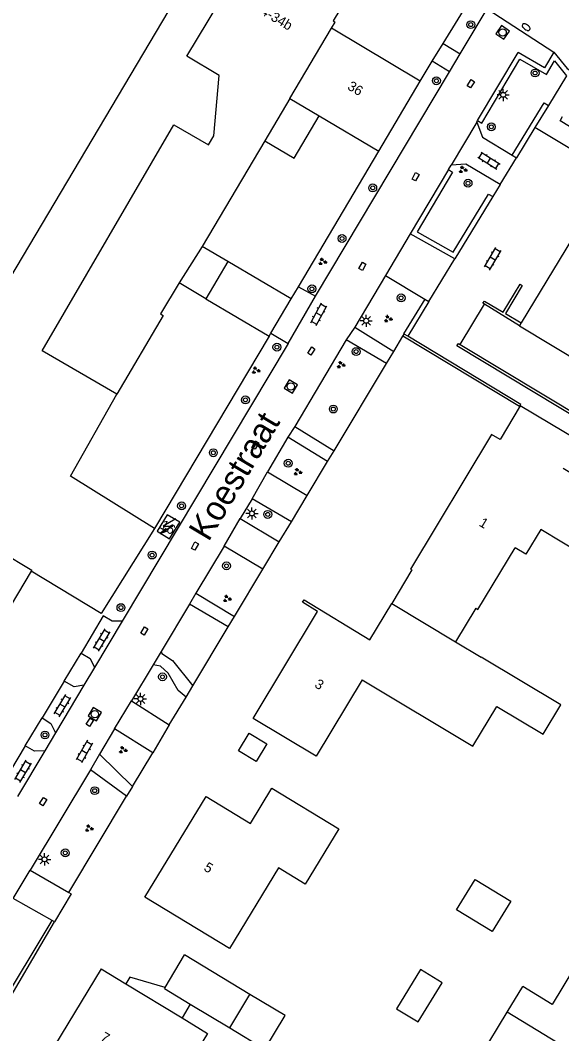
# Model space of a CAD drawing. Extents: x 136000 to 141014, y 402000 to 403500.
# Drawn here: x 138086.4 to 138141.5, y 402373.4 to 402476.6 of the extents above; entities that cross this region are included whole.
import ezdxf

# ---------------------------------------------------------------- set-up
doc = ezdxf.new("R2010")
doc.units = 0
for name, color, linetype in [('gg-afsc-erfafscheiding', 7, 'Continuous'), ('gg-afsc-hekwerk', 7, 'Continuous'), ('gg-afsc-muur', 7, 'Continuous'), ('gg-anno-huisnummerreeks BGT', 7, 'Continuous'), ('gg-anno-openbare ruimte label', 7, 'Continuous'), ('gg-bbg-bijgebouw', 7, 'Continuous'), ('gg-bbg-bijgebouw onder overbouw', 7, 'Continuous'), ('gg-bbg-gedigitaliseerde bebouwing', 7, 'Continuous'), ('gg-bbg-gedigitaliseerde bijgebouw', 7, 'Continuous'), ('gg-bbg-hoofdgebouw', 7, 'Continuous'), ('gg-bbg-luifel en loopbrug', 7, 'Continuous'), ('gg-bbg-pand overbouw', 7, 'Continuous'), ('gg-bbg-pandafbakening', 7, 'Continuous'), ('gg-bbg-tussenscheiding', 7, 'Continuous'), ('gg-knt-verharding', 7, 'Continuous'), ('gg-knt-verharding nz', 7, 'Continuous'), ('gt-grn-groengrens', 7, 'Continuous'), ('gt-grn-weggrens', 7, 'Continuous'), ('gt-symb-boom', 7, 'Continuous'), ('gt-symb-brandkraan', 7, 'Continuous'), ('gt-symb-groenvak', 7, 'Continuous'), ('gt-symb-klinker verharding', 7, 'Continuous'), ('gt-symb-kolk center center', 7, 'Continuous'), ('gt-symb-lichtmast', 7, 'Continuous'), ('gt-symb-rioolschacht', 7, 'Continuous'), ('gt-symb-trafo symbool', 7, 'Continuous')]:
    doc.layers.add(name, color=color, linetype=linetype)

# ---------------------------------------------------------------- blocks, each defined once
blk = doc.blocks.new('gt0-RS')
at = {"layer": 'gt-symb-rioolschacht'}
blk.add_lwpolyline([(-0.5, -0.5), (0.5, -0.5), (0.5, 0.5), (-0.5, 0.5)], close=True, dxfattribs=at)
blk.add_circle((0, 0), 0.375, dxfattribs=at)
blk = doc.blocks.new('gt0-BR')
at = {"layer": 'gt-symb-brandkraan'}
for centre, radius, start, end in [((-0.24, 0), 0.206, 107.5669, 252.4331), ((0.6, -2.66), 3, 106.892, 107.5669), ((0, -0.69), 0.938, 73.108, 106.892), ((-0.6, -2.66), 3, 72.4331, 73.108), ((0.24, 0), 0.206, 287.567, 72.4331), ((0.6, 2.66), 3, 252.4331, 253.108), ((0, 0.69), 0.938, 253.108, 286.8921), ((-0.6, 2.66), 3, 286.8921, 287.567)]:
    blk.add_arc(centre, radius, start, end, dxfattribs=at)
blk = doc.blocks.new('gt0-BOOM')
at = {"layer": 'gt-symb-boom'}
for radius in [0.4, 0.2]:
    blk.add_circle((0, 0), radius, dxfattribs=at)
blk = doc.blocks.new('gt0-KOLKCC')
at = {"layer": 'gt-symb-kolk center center'}
blk.add_lwpolyline([(-0.37, 0.2), (0.38, 0.2), (0.38, -0.2), (-0.37, -0.2)], close=True, dxfattribs=at)
blk = doc.blocks.new('gt0-LMAST')
at = {"layer": 'gt-symb-lichtmast'}
for p, q in [((-0.18, 0.17), (-0.45, 0.44)), ((0, 0.25), (0, 0.62)), ((0.17, 0.17), (0.44, 0.44)), ((-0.25, 0), (-0.63, 0)), ((-0.18, -0.18), (-0.45, -0.45)), ((0, -0.25), (0, -0.63)), ((0.44, -0.45), (0.17, -0.18)), ((0.25, 0), (0.62, 0))]:
    blk.add_line(p, q, dxfattribs=at)
blk.add_circle((0, 0), 0.25, dxfattribs=at)
blk = doc.blocks.new('gt0-KL1')
at = {"layer": 'gt-symb-klinker verharding'}
for p, q in [((-1.15, 0.3), (1.15, 0.3)), ((-1, -0.3), (-1, 0.3)), ((-0.5, 0.3), (-0.5, 0.45)), ((0, -0.3), (0, 0.3)), ((0.5, 0.3), (0.5, 0.45)), ((1, -0.3), (1, 0.3)), ((-1.15, -0.3), (1.15, -0.3)), ((-0.5, -0.45), (-0.5, -0.3)), ((0.5, -0.45), (0.5, -0.3))]:
    blk.add_line(p, q, dxfattribs=at)
blk = doc.blocks.new('gt0-GRVAK')
at = {"layer": 'gt-symb-groenvak'}
for p, q in [((-0.11, 0.19), (-0.23, 0.24)), ((-0.18, 0.15), (0.09, 0.15)), ((-0.09, 0.21), (-0.16, 0.32)), ((-0.05, 0.21), (-0.05, 0.39)), ((0, 0.21), (0.06, 0.32)), ((0.02, 0.19), (0.13, 0.24)), ((0.26, -0.05), (0.2, 0.06)), ((0.31, -0.05), (0.31, 0.13)), ((0.35, -0.05), (0.41, 0.06)), ((-0.24, -0.23), (-0.36, -0.18)), ((-0.32, -0.26), (-0.05, -0.26)), ((-0.23, -0.21), (-0.29, -0.1)), ((-0.18, -0.2), (-0.18, -0.02)), ((-0.14, -0.21), (-0.07, -0.1)), ((-0.12, -0.23), (0, -0.18)), ((0.24, -0.07), (0.12, -0.02)), ((0.17, -0.11), (0.44, -0.11)), ((0.37, -0.07), (0.49, -0.02))]:
    blk.add_line(p, q, dxfattribs=at)
blk = doc.blocks.new('gt0-HSP')
at = {"layer": 'gt-symb-trafo symbool'}
for points in [[(0.77, 0.75), (-0.53, 0), (0.47, 0), (-0.83, -0.75)], [(-0.22, -0.24), (-0.83, -0.75), (-0.08, -0.48)]]:
    blk.add_lwpolyline(points, dxfattribs=at)

msp = doc.modelspace()

# ---------------------------------------------------------------- linework, layer by layer
at = {"layer": 'gg-afsc-erfafscheiding'}
for p, q in [((138124.39, 402442.86), (138125.32, 402444.42)), ((138125.32, 402444.42), (138125.45, 402444.63)), ((138137.18, 402437.26), (138125.32, 402444.42)), ((138125.82, 402444.4), (138125.45, 402444.63)), ((138123.65, 402441.64), (138124.39, 402442.86)), ((138118.31, 402432.74), (138123.65, 402441.64)), ((138117.65, 402431.64), (138118.31, 402432.74)), ((138115.58, 402428.19), (138117.65, 402431.64)), ((138113.97, 402425.51), (138115.58, 402428.19)), ((138112.74, 402423.46), (138113.97, 402425.51)), ((138111.08, 402420.68), (138112.74, 402423.46)), ((138108.18, 402415.85), (138111.08, 402420.68)), ((138107.55, 402414.8), (138108.18, 402415.85)), ((138103.94, 402408.8), (138107.55, 402414.8)), ((138103.25, 402407.64), (138103.94, 402408.8)), ((138101.55, 402404.82), (138103.25, 402407.64)), ((138101.55, 402404.82), (138099.86, 402401.99)), ((138097.8, 402398.55), (138099.86, 402401.99)), ((138091.32, 402387.76), (138097.21, 402397.56)), ((138097.8, 402398.55), (138097.21, 402397.56)), ((138080.88, 402370.36), (138089.62, 402384.92))]:
    msp.add_line(p, q, dxfattribs=at)
at = {"layer": 'gg-afsc-hekwerk'}
msp.add_lwpolyline([(138100.03, 402424.83), (138094.62, 402416.16), (138087.5, 402420.49)], dxfattribs=at)
at = {"layer": 'gg-afsc-muur'}
for p, q in [((138114.69, 402449.44), (138122.86, 402463.26)), ((138113.95, 402448.2), (138114.69, 402449.44)), ((138137.2, 402445.48), (138133.63, 402447.66)), ((138135.75, 402446.72), (138137.36, 402445.76)), ((138111.71, 402444.41), (138100.03, 402424.83)), ((138131.14, 402443.56), (138146.94, 402434.03))]:
    msp.add_line(p, q, dxfattribs=at)
for points in [[(138135.53, 402446.85), (138137.24, 402449.7), (138137.46, 402449.56), (138135.75, 402446.72)], [(138133.63, 402447.66), (138133.46, 402447.77), (138133.61, 402447.99), (138135.53, 402446.85)], [(138152.84, 402432.99), (138151.62, 402430.88), (138130.82, 402443.43), (138130.98, 402443.66), (138131.14, 402443.56)], [(138100.03, 402424.83), (138091.48, 402430.16), (138096.22, 402438.5)]]:
    msp.add_lwpolyline(points, dxfattribs=at)
at = {"layer": 'gg-bbg-bijgebouw'}
for p, q in [((138113.95, 402448.2), (138107.5, 402452.01)), ((138105.26, 402448.23), (138111.71, 402444.41)), ((138111.89, 402444.71), (138113.95, 402448.2)), ((138111.71, 402444.41), (138111.89, 402444.71)), ((138101.12, 402378.08), (138103.09, 402381.4)), ((138101.05, 402377.97), (138101.12, 402378.08))]:
    msp.add_line(p, q, dxfattribs=at)
at = {"layer": 'gg-bbg-bijgebouw onder overbouw'}
msp.add_line((138107.5, 402452.01), (138105.26, 402448.23), dxfattribs=at)
at = {"layer": 'gg-bbg-gedigitaliseerde bebouwing'}
for p, q in [((138132.75, 402416.71), (138130.68, 402413.28)), ((138130.68, 402413.28), (138133.29, 402411.71)), ((138135.93, 402375.56), (138137.51, 402378.17)), ((138130.85, 402367.21), (138135.93, 402375.56))]:
    msp.add_line(p, q, dxfattribs=at)
for points in [[(138141.62, 402430.98), (138149.14, 402426.45), (138145.78, 402420.86), (138139.34, 402424.74), (138137.82, 402422.22), (138136.74, 402422.87)], [(138132.75, 402416.71), (138132.96, 402416.59), (138136.74, 402422.87)], [(138121.16, 402409.42), (138132.44, 402402.65), (138134.88, 402406.7), (138139.6, 402403.87), (138141.39, 402406.86), (138133.29, 402411.71)], [(138121.16, 402409.42), (138116.49, 402401.64), (138110.1, 402405.49)], [(138112, 402398.37), (138118.8, 402394.23), (138115.39, 402388.61), (138112.66, 402390.26), (138107.68, 402382.06), (138099.07, 402387.29)], [(138154.66, 402375.59), (138143.98, 402382.08), (138140.51, 402376.35), (138137.51, 402378.17)]]:
    msp.add_lwpolyline(points, dxfattribs=at)
at = {"layer": 'gg-bbg-gedigitaliseerde bijgebouw'}
for p, q in [((138109.76, 402377.38), (138103.09, 402381.4)), ((138101.05, 402377.97), (138103.69, 402376.38)), ((138107.7, 402373.96), (138109.76, 402377.38)), ((138103.69, 402376.38), (138107.7, 402373.96))]:
    msp.add_line(p, q, dxfattribs=at)
for points in [[(138108.59, 402402.18), (138109.67, 402403.98), (138111.47, 402402.89), (138110.38, 402401.1), (138108.59, 402402.18)], [(138132.66, 402389.08), (138136.3, 402386.88), (138134.42, 402383.77), (138130.78, 402385.98), (138132.66, 402389.08)], [(138127.11, 402379.91), (138124.68, 402375.91), (138126.88, 402374.57), (138129.31, 402378.57), (138127.11, 402379.91)]]:
    msp.add_lwpolyline(points, dxfattribs=at)
at = {"layer": 'gg-bbg-hoofdgebouw'}
for p, q in [((138118.04, 402475.77), (138118.42, 402476.4)), ((138127.07, 402470.38), (138118.04, 402475.77)), ((138122.86, 402463.26), (138127.07, 402470.38)), ((138113.8, 402468.62), (138111.26, 402464.32)), ((138113.8, 402468.62), (138116.81, 402466.84)), ((138116.81, 402466.84), (138122.86, 402463.26)), ((138111.26, 402464.32), (138104.88, 402453.54)), ((138145.13, 402458.64), (138137.36, 402445.76)), ((138137.36, 402445.76), (138137.2, 402445.48)), ((138137.2, 402445.48), (138149.36, 402438.11)), ((138087.5, 402420.49), (138083.6, 402413.96)), ((138094.63, 402379.99), (138088.66, 402370.19)), ((138094.63, 402379.99), (138097.14, 402378.47)), ((138097.14, 402378.47), (138102.85, 402375))]:
    msp.add_line(p, q, dxfattribs=at)
for points in [[(138082.4, 402495.8), (138061.87, 402461.27), (138066.52, 402458.52), (138065.76, 402457.24), (138064.29, 402458.1), (138064.13, 402457.83), (138078.43, 402449.34), (138079.35, 402450.89), (138084, 402448.12), (138105.42, 402484.18)], [(138096.22, 402438.5), (138088.62, 402442.92), (138102.01, 402465.95), (138105.53, 402463.9), (138106.07, 402464.83), (138106.63, 402470.96), (138103.35, 402472.92), (138108.85, 402482.12), (138109.06, 402482), (138109.73, 402483.12), (138118.89, 402477.65), (138118.21, 402476.52), (138118.42, 402476.4)], [(138102.54, 402449.86), (138100.66, 402446.67), (138100.93, 402446.51), (138096.22, 402438.5)], [(138143.28, 402433.71), (138137.27, 402437.31), (138135.21, 402433.88), (138134.35, 402434.4), (138126.09, 402420.7), (138126.24, 402420.61), (138124.18, 402417.18)], [(138078.05, 402426.29), (138087.55, 402420.58), (138087.5, 402420.49)], [(138100.33, 402424.54), (138101.58, 402423.76), (138102.62, 402425.47), (138101.32, 402426.23), (138100.33, 402424.54)], [(138110.1, 402405.49), (138116.64, 402416.38), (138115.11, 402417.31), (138115.26, 402417.55)], [(138115.26, 402417.55), (138121.96, 402413.5), (138124.18, 402417.18)], [(138099.07, 402387.29), (138105.29, 402397.53), (138109.82, 402394.78), (138112, 402398.37)], [(138102.85, 402375), (138105.45, 402373.41), (138099.53, 402363.73), (138099.78, 402363.58), (138099.68, 402363.42), (138088.66, 402370.19)]]:
    msp.add_lwpolyline(points, dxfattribs=at)
at = {"layer": 'gg-bbg-luifel en loopbrug'}
msp.add_line((138103.69, 402376.38), (138102.85, 402375), dxfattribs=at)
for points in [[(138111.26, 402464.32), (138114.27, 402462.54), (138116.81, 402466.84)], [(138101.12, 402378.08), (138097.54, 402379.13), (138097.14, 402378.47)], [(138107.7, 402373.96), (138111.27, 402371.81), (138113.33, 402375.23), (138109.76, 402377.38)]]:
    msp.add_lwpolyline(points, dxfattribs=at)
at = {"layer": 'gg-bbg-pand overbouw'}
for p, q in [((138107.5, 402452.01), (138104.88, 402453.54)), ((138105.26, 402448.23), (138102.54, 402449.86))]:
    msp.add_line(p, q, dxfattribs=at)
at = {"layer": 'gg-bbg-pandafbakening'}
msp.add_line((138104.88, 402453.54), (138102.54, 402449.86), dxfattribs=at)
at = {"layer": 'gg-bbg-tussenscheiding'}
for p, q in [((138113.8, 402468.62), (138118.04, 402475.77)), ((138124.18, 402417.18), (138130.68, 402413.28)), ((138147.9, 402368.29), (138135.93, 402375.56))]:
    msp.add_line(p, q, dxfattribs=at)
at = {"layer": 'gg-knt-verharding'}
for p, q in [((138131.15, 402473.17), (138133.89, 402477.76)), ((138133.89, 402477.76), (138140.69, 402473.32)), ((138128.31, 402472.41), (138129.41, 402474.21)), ((138129.41, 402474.21), (138131.15, 402473.17)), ((138132.92, 402466.36), (138137.04, 402473.3)), ((138130.06, 402471.34), (138128.31, 402472.41)), ((138116.43, 402448.49), (138130.06, 402471.34)), ((138141.98, 402470.94), (138140.14, 402467.92)), ((138140.14, 402467.92), (138138.76, 402465.67)), ((138132.83, 402466.21), (138132.92, 402466.36)), ((138138.76, 402465.67), (138136.88, 402462.58)), ((138170.49, 402446.41), (138138.76, 402465.67)), ((138136.45, 402462.84), (138136.88, 402462.58)), ((138129.95, 402461.37), (138130.23, 402461.83)), ((138129.95, 402461.37), (138126.07, 402454.84)), ((138135.21, 402459.85), (138134.46, 402458.62)), ((138134.46, 402458.62), (138130.61, 402452.3)), ((138130.61, 402452.3), (138126.07, 402454.84)), ((138123.54, 402450.59), (138120.42, 402445.33)), ((138123.54, 402450.59), (138127.54, 402448.19)), ((138114.69, 402449.44), (138116.43, 402448.49)), ((138127.54, 402448.19), (138127.97, 402447.93)), ((138127.97, 402447.93), (138125.82, 402444.4)), ((138131.14, 402443.56), (138133.63, 402447.66)), ((138120.42, 402445.33), (138124.39, 402442.86)), ((138111.89, 402444.71), (138113.64, 402443.67)), ((138119.54, 402444.03), (138114.33, 402435.21)), ((138123.65, 402441.64), (138119.54, 402444.03)), ((138113.64, 402443.67), (138096.76, 402415.39)), ((138114.33, 402435.21), (138118.31, 402432.74)), ((138113.62, 402434.12), (138111.55, 402430.58)), ((138117.65, 402431.64), (138113.62, 402434.12)), ((138111.55, 402430.58), (138115.58, 402428.19)), ((138109.99, 402427.86), (138108.77, 402425.85)), ((138113.97, 402425.51), (138109.99, 402427.86)), ((138108.77, 402425.85), (138112.74, 402423.46)), ((138107.12, 402423.04), (138104.26, 402418.25)), ((138111.08, 402420.68), (138107.12, 402423.04)), ((138104.26, 402418.25), (138108.18, 402415.85)), ((138103.59, 402417.12), (138100.71, 402412.3)), ((138107.55, 402414.8), (138103.59, 402417.12)), ((138096.76, 402415.39), (138093.95, 402410.68)), ((138093.95, 402410.68), (138092.86, 402408.87)), ((138099.9, 402410.94), (138097.72, 402407.28)), ((138090.86, 402409.29), (138088.6, 402405.53)), ((138092.86, 402408.87), (138089.96, 402404)), ((138097.72, 402407.28), (138101.55, 402404.82)), ((138089.96, 402404), (138088.88, 402402.19)), ((138095.96, 402404.43), (138094.46, 402401.85)), ((138099.86, 402401.99), (138095.96, 402404.43)), ((138086.89, 402402.69), (138084.65, 402398.92)), ((138088.88, 402402.19), (138086.09, 402397.52)), ((138094.46, 402401.85), (138097.8, 402398.55)), ((138093.52, 402400.26), (138087.4, 402390.03)), ((138097.21, 402397.56), (138093.52, 402400.26)), ((138087.4, 402390.03), (138091.32, 402387.76)), ((138089.62, 402384.92), (138085.67, 402387.15)), ((138081.26, 402370.12), (138089.88, 402384.77)), ((138089.88, 402384.77), (138089.62, 402384.92))]:
    msp.add_line(p, q, dxfattribs=at)
for points in [[(138140.69, 402473.32), (138139.74, 402471.74), (138137.04, 402473.3)], [(138140.69, 402473.32), (138142.05, 402471.66), (138142.32, 402471.49)], [(138148.58, 402462.53), (138148.32, 402462.1), (138141.31, 402466.35), (138141.57, 402466.77)], [(138132.83, 402466.21), (138133.42, 402464.67), (138136.45, 402462.84)], [(138135.21, 402459.85), (138131.72, 402461.94), (138130.23, 402461.83)], [(138137.18, 402437.26), (138137.31, 402437.46), (138125.82, 402444.4)], [(138096.76, 402415.39), (138095.75, 402415.39), (138094.83, 402415.92), (138092.57, 402412.13)], [(138092.57, 402412.13), (138093.5, 402411.59), (138093.95, 402410.68)], [(138100.71, 402412.3), (138100.8, 402412.1), (138101.88, 402411.37), (138103.94, 402408.8)], [(138103.25, 402407.64), (138102.46, 402408.32), (138101.43, 402410.09), (138100.64, 402410.8), (138099.9, 402410.94)], [(138092.86, 402408.87), (138091.88, 402408.69), (138090.86, 402409.29)], [(138088.6, 402405.53), (138089.51, 402404.98), (138089.96, 402404)], [(138088.88, 402402.19), (138087.84, 402402.15), (138086.89, 402402.69)], [(138091.32, 402387.76), (138091.57, 402387.62), (138089.88, 402384.77)]]:
    msp.add_lwpolyline(points, dxfattribs=at)
at = {"layer": 'gg-knt-verharding nz'}
msp.add_line((138130.06, 402471.34), (138131.15, 402473.17), dxfattribs=at)
at = {"layer": 'gt-grn-groengrens'}
for p, q in [((138129.41, 402474.21), (138132.2, 402478.78)), ((138127.07, 402470.38), (138128.31, 402472.41)), ((138090.86, 402409.29), (138092.57, 402412.13)), ((138086.89, 402402.69), (138088.6, 402405.53))]:
    msp.add_line(p, q, dxfattribs=at)
for points in [[(138132.92, 402466.36), (138133.35, 402466.11), (138137.21, 402472.62), (138139.92, 402471.06), (138140.75, 402472.45), (138141.98, 402470.94)], [(138136.45, 402462.84), (138139.71, 402468.18), (138140.14, 402467.92)], [(138129.95, 402461.37), (138130.38, 402461.11), (138126.76, 402455.03), (138130.43, 402452.98), (138134.04, 402458.88), (138134.46, 402458.62)], [(138127.54, 402448.19), (138125.39, 402444.66), (138125.45, 402444.63)]]:
    msp.add_lwpolyline(points, dxfattribs=at)
at = {"layer": 'gt-grn-weggrens'}
for p, q in [((138132.83, 402466.21), (138130.23, 402461.83)), ((138135.21, 402459.85), (138136.88, 402462.58)), ((138126.07, 402454.84), (138123.54, 402450.59)), ((138127.97, 402447.93), (138130.61, 402452.3)), ((138113.64, 402443.67), (138116.43, 402448.49)), ((138120.42, 402445.33), (138119.54, 402444.03)), ((138114.33, 402435.21), (138113.62, 402434.12)), ((138109.99, 402427.86), (138111.55, 402430.58)), ((138107.12, 402423.04), (138108.77, 402425.85)), ((138104.26, 402418.25), (138103.59, 402417.12)), ((138100.71, 402412.3), (138099.9, 402410.94)), ((138095.96, 402404.43), (138097.72, 402407.28)), ((138094.46, 402401.85), (138093.52, 402400.26)), ((138085.67, 402387.15), (138087.4, 402390.03))]:
    msp.add_line(p, q, dxfattribs=at)

# ---------------------------------------------------------------- block references
at = {"layer": 'gt-symb-boom'}
for p in [(138132.23, 402476.14), (138138.77, 402471.21), (138128.73, 402470.42), (138134.32, 402465.73), (138122.25, 402459.51), (138131.95, 402459.99), (138119.13, 402454.36), (138116.06, 402449.23), (138125.14, 402448.31), (138112.5, 402443.29), (138120.56, 402442.84), (138109.3, 402437.92), (138118.24, 402436.99), (138106.03, 402432.54), (138113.65, 402431.47), (138102.8, 402427.13), (138111.57, 402426.26), (138099.8, 402422.12), (138107.37, 402421.02), (138096.63, 402416.77), (138088.9, 402403.8), (138093.96, 402398.13), (138090.96, 402391.79)]:
    msp.add_blockref('gt0-BOOM', p, dxfattribs=at)
at = {"layer": 'gt-symb-boom', "rotation": -120.9244590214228}
msp.add_blockref('gt0-BOOM', (138100.86, 402409.72), dxfattribs=at)
at = {"layer": 'gt-symb-brandkraan', "rotation": -35.757609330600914}
msp.add_blockref('gt0-BR', (138137.86, 402475.89), dxfattribs=at)
at = {"layer": 'gt-symb-groenvak'}
for p in [(138131.41, 402461.36), (138117.13, 402451.99), (138123.8, 402446.18), (138110.34, 402440.93), (138119, 402441.49), (138114.6, 402430.58), (138107.42, 402417.67), (138096.82, 402402.26), (138093.37, 402394.28)]:
    msp.add_blockref('gt0-GRVAK', p, dxfattribs=at)
at = {"layer": 'gt-symb-klinker verharding'}
for p, rotation in [((138134.08, 402462.29), -32.62503559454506), ((138134.46, 402452.29), 59.15409543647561), ((138116.76, 402446.64), 62.02527007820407), ((138094.68, 402413.46), 59.40956459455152), ((138090.68, 402406.78), 59.40956459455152), ((138092.91, 402402.11), -119.61690979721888), ((138086.67, 402400.1), 59.40956459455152)]:
    msp.add_blockref('gt0-KL1', p, dxfattribs=dict(at, rotation=rotation))
at = {"layer": 'gt-symb-kolk center center'}
for p, rotation in [((138132.23, 402470.11), 57.66062292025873), ((138126.61, 402460.64), 62.02527007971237), ((138121.2, 402451.52), 60.84518962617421), ((138116, 402442.89), 57.24756055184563), ((138110.29, 402433.31), 61.25696436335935), ((138104.15, 402423.03), 62.02527007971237), ((138099, 402414.38), 59.871399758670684), ((138093.47, 402405.1), -121.72006011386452), ((138088.71, 402397.02), -122.8797819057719)]:
    msp.add_blockref('gt0-KOLKCC', p, dxfattribs=dict(at, rotation=rotation))
at = {"layer": 'gt-symb-lichtmast'}
for p in [(138135.53, 402468.99), (138121.59, 402445.98), (138109.96, 402426.36), (138098.62, 402407.47), (138088.86, 402391.13)]:
    msp.add_blockref('gt0-LMAST', p, dxfattribs=at)
at = {"layer": 'gt-symb-rioolschacht'}
for p, rotation in [((138135.47, 402475.34), 55.72173342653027), ((138113.92, 402439.29), 58.790509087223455), ((138093.98, 402405.92), 58.4563265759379)]:
    msp.add_blockref('gt0-RS', p, dxfattribs=dict(at, rotation=rotation))
at = {"layer": 'gt-symb-trafo symbool'}
msp.add_blockref('gt0-HSP', (138101.44, 402425.07), dxfattribs=at)

# ---------------------------------------------------------------- texts
at = {"layer": 'gg-anno-huisnummerreeks BGT'}
for s, rotation, p in [('34-34b', 329.1, (138110.13, 402477.64)), ('36', 329.2, (138119.6, 402469.6)), ('16', 329.6, (138100.51, 402424.9)), ('1', 328.9, (138132.99, 402425.15)), ('3', 329, (138116.25, 402408.72)), ('5', 328.7, (138104.98, 402390.06)), ('7', 328.7, (138094.46, 402372.77))]:
    msp.add_text(s, height=1, rotation=rotation, dxfattribs=at).set_placement(p)
at = {"layer": 'gg-anno-openbare ruimte label'}
msp.add_text('Koestraat', height=2.5, rotation=59.1, dxfattribs=at).set_placement((138105.54, 402423.4))

doc.saveas('drawing.dxf')
